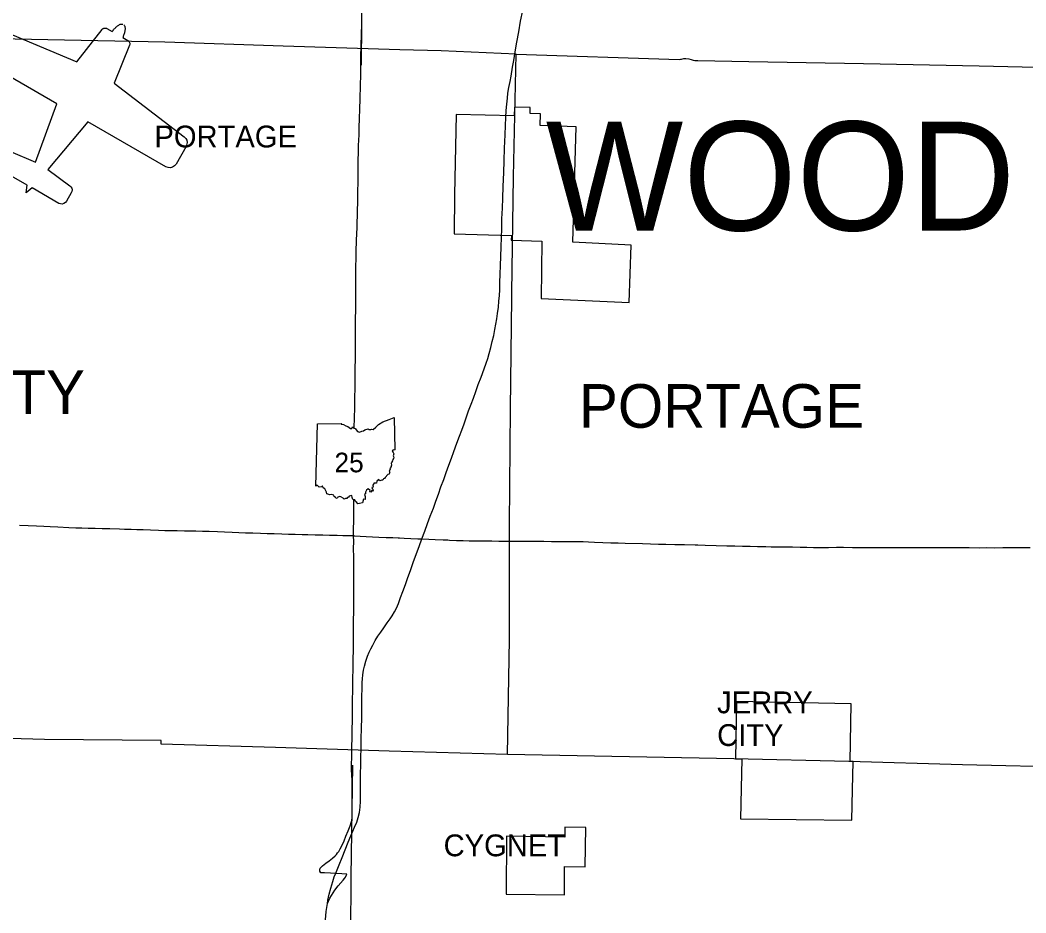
# Model space of a CAD drawing. Extents: x -232 to 448, y 619 to 1059.
# Drawn here: x 118.55 to 165.9, y 774.33 to 816.35 of the extents above; entities that cross this region are included whole.
import ezdxf

# ---------------------------------------------------------------- set-up
doc = ezdxf.new("R2010")
doc.units = 0
doc.layers.add('Default', color=7, linetype='Continuous')

msp = doc.modelspace()

# ---------------------------------------------------------------- linework, layer by layer
at = {"layer": 'Default'}
for p, q in [((141.824, 812.261), (141.815, 811.853)), ((142.566, 812.239), (141.824, 812.261)), ((142.558, 811.959), (142.566, 812.239)), ((143.055, 811.945), (142.558, 811.959)), ((143.039, 811.388), (143.055, 811.945)), ((147.313, 805.759), (144.566, 805.897)), ((147.224, 803.066), (147.313, 805.759)), ((132.465, 794.414), (132.547, 797.343)), ((132.465, 794.414), (132.547, 797.343)), ((144.196, 778.369), (144.193, 777.899)), ((145.181, 778.355), (144.196, 778.369)), ((145.151, 776.504), (145.181, 778.355))]:
    msp.add_line(p, q, dxfattribs=at)
for points in [[(134.831, 845.035), (134.8, 841.407), (134.812, 841.246), (134.758, 835.998), (134.767, 835.808), (134.719, 830.56), (134.724, 830.467), (134.602, 814.233)], [(141.211, 806.096), (141.22, 806.536), (141.232, 806.996), (141.253, 807.507), (141.267, 807.968), (141.287, 808.526), (141.314, 809.182), (141.338, 809.728), (141.36, 810.328), (141.383, 810.948), (141.396, 811.39), (141.417, 811.764), (141.439, 812.103), (141.466, 812.398), (141.494, 812.679), (141.512, 812.909), (141.559, 813.172), (141.618, 813.456), (141.661, 813.715), (141.728, 814.131), (141.787, 814.449), (141.862, 814.86), (141.94, 815.313), (142.029, 815.792), (142.113, 816.304), (142.213, 816.803)], [(134.527, 811.756), (134.541, 812.127), (134.555, 812.679), (134.57, 813.244), (134.584, 813.803), (134.593, 814.243), (134.593, 814.613), (134.606, 815.151), (134.615, 815.673), (134.631, 816.158), (134.641, 816.641), (134.642, 816.678)], [(117.391, 815.986), (121.228, 814.392), (122.414, 815.911), (122.434, 815.933), (122.456, 815.95), (122.475, 815.961), (122.497, 815.97), (122.526, 815.977), (122.557, 815.979), (122.588, 815.975), (122.614, 815.967), (122.639, 815.955), (122.884, 815.814), (122.902, 815.837), (122.927, 815.869), (122.954, 815.902), (122.983, 815.935), (123.009, 815.964), (123.036, 815.991), (123.062, 816.016), (123.084, 816.037), (123.108, 816.058), (123.135, 816.079), (123.159, 816.097), (123.195, 816.121), (123.229, 816.14), (123.262, 816.154), (123.297, 816.165), (123.328, 816.168), (123.359, 816.165), (123.385, 816.154)], [(123.427, 816.13), (123.449, 816.113), (123.467, 816.088), (123.479, 816.059), (123.488, 816.024), (123.492, 815.988), (123.493, 815.949), (123.49, 815.906), (123.487, 815.876), (123.482, 815.842), (123.476, 815.811), (123.469, 815.781), (123.46, 815.746), (123.449, 815.709), (123.438, 815.673), (123.424, 815.631), (123.409, 815.591), (123.394, 815.553), (123.382, 815.526), (123.627, 815.384), (123.65, 815.369), (123.669, 815.35), (123.689, 815.325), (123.702, 815.297), (123.711, 815.269), (123.714, 815.245), (123.714, 815.223), (123.711, 815.197), (123.702, 815.168), (122.979, 813.381), (126.278, 810.855), (126.348, 810.783), (126.395, 810.695), (126.414, 810.596), (126.368, 810.404), (125.89, 809.576), (125.822, 809.491), (125.73, 809.432), (125.625, 809.403), (125.516, 809.409), (125.414, 809.448), (121.744, 811.567), (119.857, 809.324), (120.889, 808.557), (120.943, 808.504), (120.979, 808.437), (120.995, 808.362), (120.988, 808.287), (120.96, 808.216), (120.733, 807.823), (120.681, 807.759), (120.613, 807.714), (120.533, 807.693), (120.452, 807.697), (120.375, 807.727), (119.122, 808.45), (118.836, 808.226)], [(141.903, 814.75), (138.372, 814.906), (136.423, 814.952), (130.937, 815.125), (125.356, 815.31), (119.857, 815.421), (114.444, 815.526), (109.053, 815.566)], [(118.095, 810.171), (119.276, 809.66), (120.275, 812.415), (116.605, 814.534)], [(141.496, 781.792), (141.585, 787.197), (141.596, 792.598), (141.641, 798.048), (141.701, 803.284), (141.698, 803.511), (141.77, 808.967), (141.903, 814.75)], [(141.903, 814.75), (149.581, 814.49), (149.638, 814.507), (149.689, 814.52), (149.801, 814.541), (149.887, 814.549), (150.037, 814.53), (150.147, 814.498), (150.227, 814.465), (150.305, 814.456), (150.455, 814.449), (152.851, 814.401), (158.251, 814.316), (163.703, 814.205), (169.114, 814.071), (174.644, 813.897)], [(134.517, 811.432), (134.52, 811.584), (134.527, 811.756)], [(141.815, 811.853), (139.076, 811.908), (139.001, 808.124)], [(134.506, 810.942), (134.511, 811.159), (134.517, 811.432)], [(144.566, 805.897), (144.722, 811.329), (143.039, 811.388)], [(134.428, 807.103), (134.432, 807.312), (134.447, 807.865), (134.453, 808.297), (134.459, 808.706), (134.462, 809.135), (134.469, 809.661), (134.476, 810.212), (134.484, 810.434), (134.501, 810.709), (134.506, 810.942)], [(118.836, 808.226), (118.887, 808.586), (117.633, 809.31)], [(139.001, 808.124), (138.98, 806.284), (141.68, 806.214), (141.68, 806.204), (141.671, 805.991), (143.108, 805.949)], [(134.38, 805.752), (134.389, 805.987), (134.4, 806.287), (134.414, 806.591), (134.425, 806.877), (134.428, 807.103)], [(133.39, 776.16), (133.438, 776.272), (133.565, 776.591), (133.71, 776.939), (133.851, 777.297), (133.998, 777.66), (134.123, 777.953), (134.218, 778.176), (134.298, 778.369), (134.395, 778.592), (134.463, 778.817), (134.528, 779.054), (134.563, 779.304), (134.581, 779.581), (134.581, 779.779), (134.577, 779.955), (134.568, 780.243), (134.575, 780.508), (134.579, 780.871), (134.586, 781.276), (134.596, 781.63), (134.608, 782.098), (134.613, 782.517), (134.623, 783.019), (134.631, 783.514), (134.643, 783.984), (134.643, 784.468), (134.649, 784.942), (134.653, 785.168), (134.67, 785.351), (134.688, 785.54), (134.722, 785.759), (134.764, 785.945), (134.828, 786.185), (134.904, 786.412), (134.979, 786.596), (135.053, 786.755), (135.147, 786.936), (135.265, 787.156), (135.396, 787.357), (135.528, 787.544), (135.671, 787.748), (135.835, 787.977), (135.97, 788.168), (136.065, 788.315), (136.169, 788.492), (136.264, 788.675), (136.36, 788.895), (136.461, 789.167), (136.567, 789.455), (136.689, 789.79), (136.806, 790.121), (136.924, 790.448), (137.06, 790.82), (137.215, 791.241), (137.337, 791.58), (137.469, 791.934), (137.604, 792.303), (137.733, 792.653), (137.86, 793.01), (138.004, 793.376), (138.116, 793.705), (138.239, 794.034), (138.36, 794.379), (138.491, 794.723), (138.603, 795.052), (138.736, 795.401), (138.859, 795.73), (138.975, 796.053), (139.115, 796.443), (139.238, 796.772), (139.341, 797.056), (139.449, 797.354), (139.569, 797.671), (139.666, 797.957), (139.782, 798.272), (139.89, 798.556), (140.006, 798.878), (140.12, 799.197), (140.249, 799.553), (140.395, 799.943), (140.486, 800.209), (140.562, 800.431), (140.627, 800.656), (140.714, 800.935), (140.78, 801.225), (140.845, 801.502), (140.905, 801.791), (140.952, 802.043), (140.993, 802.295), (141.028, 802.549), (141.064, 802.838), (141.089, 803.115), (141.114, 803.384), (141.129, 803.649), (141.137, 804.013), (141.15, 804.385), (141.165, 804.814), (141.18, 805.202), (141.194, 805.698), (141.211, 806.096)], [(143.108, 805.949), (143.075, 803.241), (147.224, 803.066)], [(134.279, 797.139), (134.28, 797.228), (134.29, 797.575), (134.304, 798.169), (134.31, 798.578), (134.318, 799.036), (134.326, 799.534), (134.33, 799.965), (134.335, 800.391), (134.335, 800.88), (134.337, 801.291), (134.338, 801.805), (134.341, 802.272), (134.349, 802.728), (134.347, 802.993), (134.35, 803.418), (134.352, 803.862), (134.353, 804.331), (134.358, 804.761), (134.363, 805.135), (134.368, 805.43), (134.37, 805.48)], [(134.37, 805.48), (134.378, 805.687), (134.38, 805.752)], [(132.547, 797.343), (133.683, 797.362), (133.666, 797.327), (133.773, 797.32), (133.887, 797.257), (133.983, 797.218), (134.101, 797.124), (134.171, 797.125), (134.201, 797.202), (134.255, 797.143), (134.319, 797.132), (134.43, 796.992), (134.522, 796.962), (134.631, 797.01), (134.713, 797.018), (134.773, 797.065), (134.929, 797.106), (134.972, 797.082), (135.055, 797.086), (135.096, 797.104), (135.168, 797.088), (135.295, 797.195), (135.426, 797.32), (135.626, 797.439), (135.926, 797.551), (136.163, 797.652), (136.197, 796.132)], [(132.547, 797.343), (133.683, 797.362), (133.666, 797.327), (133.773, 797.32), (133.887, 797.257), (133.983, 797.218), (134.101, 797.124), (134.171, 797.125), (134.201, 797.202), (134.255, 797.143), (134.319, 797.132), (134.43, 796.992), (134.522, 796.962), (134.631, 797.01), (134.713, 797.018), (134.773, 797.065), (134.929, 797.106), (134.972, 797.082), (135.055, 797.086), (135.096, 797.104), (135.168, 797.088), (135.295, 797.195), (135.426, 797.32), (135.626, 797.439), (135.926, 797.551), (136.163, 797.652), (136.197, 796.132)], [(136.197, 796.132), (136.162, 796.11), (136.108, 796.12), (136.071, 796.078), (136.117, 796.007), (136.138, 795.931), (136.119, 795.849), (136.138, 795.78), (136.125, 795.723), (136.091, 795.666), (136.079, 795.612), (136.05, 795.555), (136.052, 795.523), (136.025, 795.498), (136.03, 795.402), (136.016, 795.35), (136.02, 795.304), (135.975, 795.292), (135.986, 795.255), (135.957, 795.226), (135.963, 795.176), (135.931, 795.144), (135.962, 795.08), (135.937, 795.06), (135.916, 794.983), (135.858, 794.967), (135.743, 794.825), (135.702, 794.771), (135.656, 794.758), (135.631, 794.703), (135.574, 794.703), (135.489, 794.665), (135.434, 794.73), (135.337, 794.651), (135.326, 794.56), (135.204, 794.563), (135.209, 794.517), (135.181, 794.503), (135.156, 794.457), (135.171, 794.375), (135.114, 794.354), (135.121, 794.306), (135.157, 794.277), (135.173, 794.186), (135.113, 794.204), (135.063, 794.127), (135.012, 794.145), (135.028, 794.21), (134.942, 794.289), (134.86, 794.226), (134.817, 794.126), (134.817, 794.058), (134.756, 794.018), (134.795, 793.922), (134.788, 793.857), (134.789, 793.794), (134.713, 793.797), (134.666, 793.628)], [(136.197, 796.132), (136.162, 796.11), (136.108, 796.12), (136.071, 796.078), (136.117, 796.007), (136.138, 795.931), (136.119, 795.849), (136.138, 795.78), (136.125, 795.723), (136.091, 795.666), (136.079, 795.612), (136.05, 795.555), (136.052, 795.523), (136.025, 795.498), (136.03, 795.402), (136.016, 795.35), (136.02, 795.304), (135.975, 795.292), (135.986, 795.255), (135.957, 795.226), (135.963, 795.176), (135.931, 795.144), (135.962, 795.08), (135.937, 795.06), (135.916, 794.983), (135.858, 794.967), (135.743, 794.825), (135.702, 794.771), (135.656, 794.758), (135.631, 794.703), (135.574, 794.703), (135.489, 794.665), (135.434, 794.73), (135.337, 794.651), (135.326, 794.56), (135.204, 794.563), (135.209, 794.517), (135.181, 794.503), (135.156, 794.457), (135.171, 794.375), (135.114, 794.354), (135.121, 794.306), (135.157, 794.277), (135.173, 794.186), (135.113, 794.204), (135.063, 794.127), (135.012, 794.145), (135.028, 794.21), (134.942, 794.289), (134.86, 794.226), (134.817, 794.126), (134.817, 794.058), (134.756, 794.018), (134.795, 793.922), (134.788, 793.857), (134.789, 793.794), (134.713, 793.797), (134.666, 793.628)], [(134.666, 793.628), (134.534, 793.596), (134.442, 793.577), (134.409, 793.653), (134.343, 793.694), (134.301, 793.771), (134.206, 793.781), (134.184, 793.887), (134.173, 793.972), (134.044, 793.951), (134.008, 793.899), (133.962, 793.885), (133.936, 793.832), (133.873, 793.828), (133.806, 793.803), (133.762, 793.854), (133.653, 793.906), (133.603, 793.933), (133.5, 793.892), (133.478, 793.842), (133.396, 793.864), (133.376, 793.919), (133.327, 793.936), (133.316, 793.994), (133.209, 794.025), (133.128, 794.013), (132.985, 794.06), (132.976, 794.136), (132.927, 794.23), (132.901, 794.295), (132.811, 794.344), (132.792, 794.422), (132.763, 794.419), (132.737, 794.388), (132.636, 794.374), (132.596, 794.405), (132.539, 794.459), (132.465, 794.414)], [(134.666, 793.628), (134.534, 793.596), (134.442, 793.577), (134.409, 793.653), (134.343, 793.694), (134.301, 793.771), (134.206, 793.781), (134.184, 793.887), (134.173, 793.972), (134.044, 793.951), (134.008, 793.899), (133.962, 793.885), (133.936, 793.832), (133.873, 793.828), (133.806, 793.803), (133.762, 793.854), (133.653, 793.906), (133.603, 793.933), (133.5, 793.892), (133.478, 793.842), (133.396, 793.864), (133.376, 793.919), (133.327, 793.936), (133.316, 793.994), (133.209, 794.025), (133.128, 794.013), (132.985, 794.06), (132.976, 794.136), (132.927, 794.23), (132.901, 794.295), (132.811, 794.344), (132.792, 794.422), (132.763, 794.419), (132.737, 794.388), (132.636, 794.374), (132.596, 794.405), (132.539, 794.459), (132.465, 794.414)], [(134.152, 781.227), (134.15, 781.281), (134.159, 781.684), (134.171, 782.134), (134.187, 782.592), (134.189, 782.97), (134.191, 783.367), (134.2, 783.873), (134.203, 784.327), (134.208, 784.828), (134.216, 785.303), (134.227, 785.86), (134.232, 786.285), (134.243, 786.686), (134.246, 787.342), (134.248, 787.981), (134.253, 788.618), (134.257, 789.132), (134.259, 789.644), (134.256, 790.151), (134.259, 790.62), (134.253, 791.068), (134.251, 791.479), (134.253, 791.804), (134.249, 792.084), (134.25, 792.406), (134.256, 792.764), (134.258, 793.255), (134.256, 793.588), (134.256, 793.776)], [(118.514, 792.577), (118.923, 792.56), (119.325, 792.543), (119.668, 792.529), (119.973, 792.514), (120.322, 792.5), (120.324, 792.5), (120.837, 792.477), (121.17, 792.459), (121.449, 792.45), (121.759, 792.439), (122.085, 792.434), (122.414, 792.426), (122.775, 792.416), (123.222, 792.411), (123.461, 792.398), (123.775, 792.389), (124.043, 792.378), (124.339, 792.369), (124.688, 792.355), (125.072, 792.343), (125.367, 792.334), (125.677, 792.329), (125.95, 792.322), (126.283, 792.317), (126.576, 792.31), (126.823, 792.306), (127.133, 792.298), (127.453, 792.291), (127.843, 792.274), (128.175, 792.261), (128.53, 792.246), (128.846, 792.235), (129.162, 792.222), (129.503, 792.212), (129.871, 792.202), (130.178, 792.19), (130.513, 792.181), (130.868, 792.169), (131.192, 792.161), (131.502, 792.154), (131.829, 792.144), (132.096, 792.138), (132.443, 792.13), (132.806, 792.12), (133.114, 792.113), (133.479, 792.105), (133.748, 792.1), (134.007, 792.092), (134.194, 792.087), (134.249, 792.084)], [(134.249, 792.084), (134.302, 792.081), (134.561, 792.058), (134.836, 792.045), (135.137, 792.028), (135.445, 792.017), (135.782, 792.005), (136.1, 791.993), (136.35, 791.981), (136.411, 791.978)], [(136.411, 791.978), (136.633, 791.968), (136.949, 791.955), (137.269, 791.941), (137.469, 791.934), (137.793, 791.918), (138.082, 791.907), (138.466, 791.89), (138.689, 791.881)], [(138.689, 791.881), (138.763, 791.877), (139.096, 791.864), (139.41, 791.85), (139.695, 791.839), (139.968, 791.839), (140.377, 791.834), (140.757, 791.834), (141.091, 791.832), (141.438, 791.827), (141.777, 791.824), (142.061, 791.823), (142.333, 791.824), (142.625, 791.822), (142.88, 791.822), (143.201, 791.82), (143.57, 791.818), (143.922, 791.817), (144.249, 791.815), (144.549, 791.813), (144.706, 791.811), (145.062, 791.804), (145.314, 791.789), (145.594, 791.778), (145.979, 791.762), (146.363, 791.752), (146.697, 791.741), (147.038, 791.73), (147.857, 791.709), (148.233, 791.699), (148.595, 791.69), (148.947, 791.682), (149.373, 791.673), (149.83, 791.664), (150.323, 791.651), (150.452, 791.648)], [(150.452, 791.648), (150.797, 791.641), (151.313, 791.623), (151.817, 791.612), (152.195, 791.604), (152.549, 791.597), (152.914, 791.59), (153.267, 791.582), (153.65, 791.57), (153.903, 791.564), (154.271, 791.56), (154.586, 791.558), (154.911, 791.552), (155.267, 791.543), (155.586, 791.536), (155.897, 791.532), (156.232, 791.532), (156.599, 791.535), (156.982, 791.537), (157.317, 791.537), (157.733, 791.532), (158.174, 791.529), (158.47, 791.525), (158.855, 791.525), (159.256, 791.525), (159.709, 791.524), (160.059, 791.523), (160.792, 791.524), (161.177, 791.525), (161.494, 791.525), (161.823, 791.522), (162.186, 791.523), (162.5, 791.521), (162.842, 791.522), (163.231, 791.521), (163.694, 791.519), (164.057, 791.52), (164.411, 791.519), (164.808, 791.523), (165.115, 791.525), (165.387, 791.528), (165.718, 791.53), (166.105, 791.532)], [(152.27, 784.275), (152.225, 781.579), (152.532, 781.573), (152.489, 780.179)], [(157.679, 784.171), (152.27, 784.275)], [(157.74, 780.125), (157.765, 781.45), (157.62, 781.46), (157.679, 784.171)], [(141.496, 781.792), (135.927, 781.939), (130.57, 782.12), (125.187, 782.267), (125.191, 782.442), (119.694, 782.492), (114.189, 782.65), (108.821, 782.822)], [(173.874, 781.134), (168.354, 781.169), (162.918, 781.3), (157.567, 781.452), (152.156, 781.582), (141.496, 781.792)], [(134.195, 781.276), (134.117, 776.026), (134.095, 770.628), (134.11, 768.128)], [(134.187, 779.054), (134.185, 779.164), (134.184, 779.497), (134.186, 779.791), (134.188, 779.953), (134.186, 780.243), (134.175, 780.559), (134.161, 780.808), (134.155, 781.07), (134.152, 781.227)], [(152.489, 780.179), (152.464, 778.755), (157.711, 778.692), (157.74, 780.125)], [(133.923, 776.149), (133.692, 776.16), (133.413, 776.18), (133.161, 776.198), (132.886, 776.212), (132.703, 776.217), (132.663, 776.296), (132.656, 776.344), (132.659, 776.391), (132.681, 776.438), (132.721, 776.487), (132.79, 776.539), (132.942, 776.665), (133.095, 776.787), (133.253, 776.912), (133.375, 777.012), (133.44, 777.077), (133.499, 777.152), (133.551, 777.22), (133.624, 777.338), (133.701, 777.493), (133.798, 777.717), (133.891, 777.946), (133.992, 778.186), (134.088, 778.431), (134.142, 778.582), (134.165, 778.683), (134.182, 778.814), (134.189, 778.956), (134.187, 779.054)], [(144.193, 777.899), (141.45, 777.938), (141.436, 775.204)], [(141.436, 775.204), (144.17, 775.178), (144.183, 776.518), (145.151, 776.504)], [(132.927, 774.008), (132.96, 774.4), (133.015, 774.768), (133.042, 774.927), (133.101, 775.205), (133.177, 775.498), (133.266, 775.803), (133.336, 776.032), (133.39, 776.16)], [(133.015, 774.768), (133.137, 775.027), (133.37, 775.404), (133.522, 775.6), (133.764, 775.867), (133.827, 775.948), (133.868, 776.011), (133.923, 776.149)]]:
    msp.add_lwpolyline(points, dxfattribs=at)

# ---------------------------------------------------------------- texts
for s, height, p in [('WOOD', 5.13, (143.293, 806.447)), ('PORTAGE', 1.026, (124.873, 810.359)), ('LIBERTY', 2.052, (110.166, 797.815)), ('PORTAGE', 2.052, (144.861, 797.165)), ('25', 0.9234, (133.351, 795.068)), ('JERRY', 1.026, (151.362, 783.725)), ('CITY', 1.026, (151.362, 782.186)), ('CYGNET', 1.026, (138.487, 776.995))]:
    msp.add_text(s, height=height, dxfattribs=at).set_placement(p)

doc.saveas('drawing.dxf')
